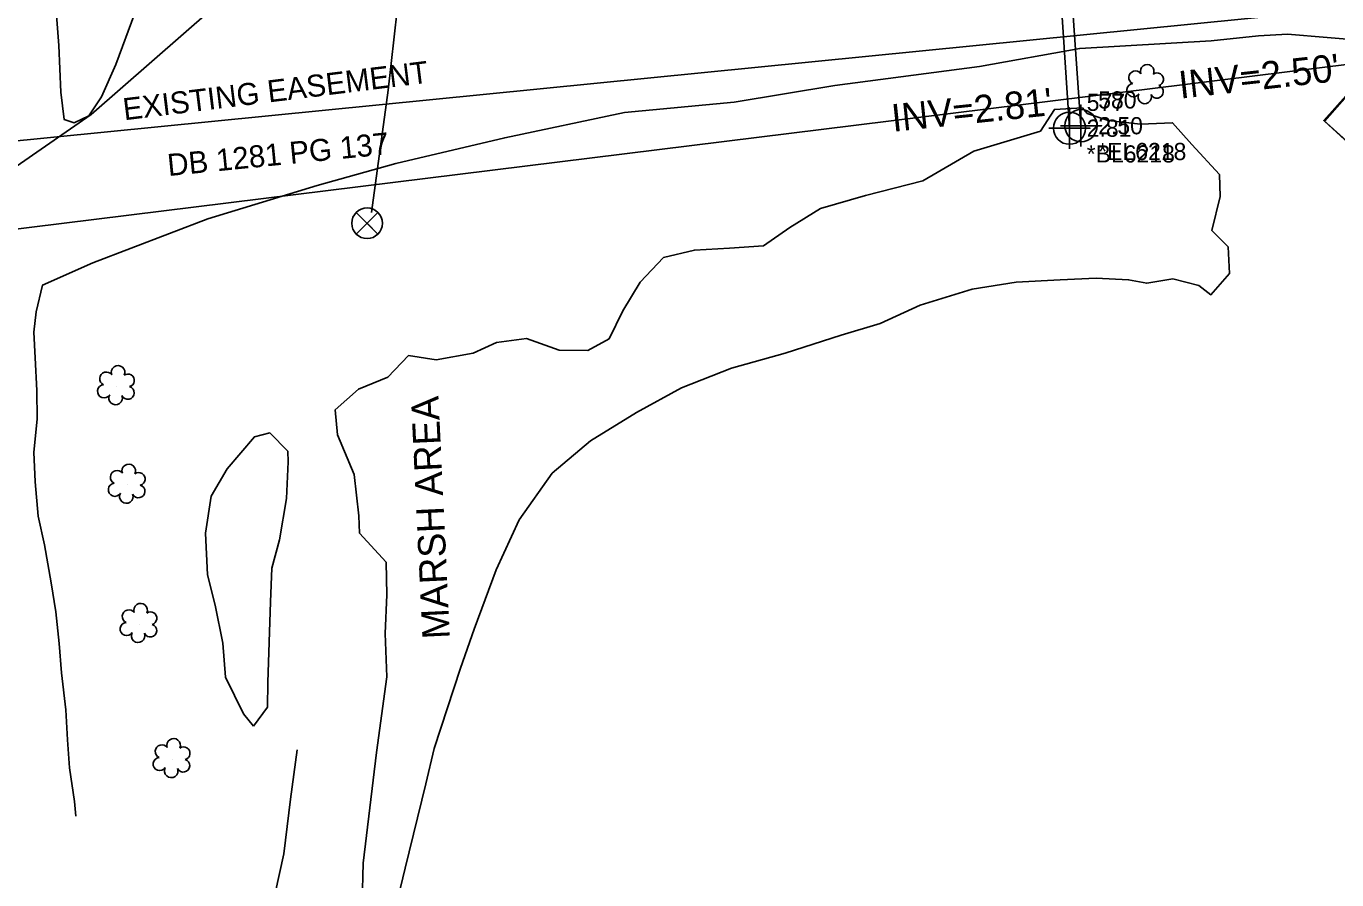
# Model space of a CAD drawing. Extents: x 3040896 to 3051146, y 687568 to 732976.
# Drawn here: x 3049678.5 to 3049869.1, y 691309.6 to 691433.7 of the extents above; entities that cross this region are included whole.
import ezdxf

# ---------------------------------------------------------------- set-up
doc = ezdxf.new("R2010")
doc.units = 0
for name, color, linetype in [('Default', 7, 'Continuous'), ('Exist Hydro Stream or Body of Water', 7, 'Continuous'), ('Exist Hydro Stream or Body of Water Text', 7, 'Continuous'), ('Exist Other Culture Area Outline', 7, 'Continuous'), ('Exist Other Culture Fence Line', 7, 'Continuous'), ('Exist Right of Way Easement Line', 7, 'Continuous'), ('Exist Right of Way Easement Line Text', 7, 'Continuous'), ('Exist Roads Soil', 7, 'Continuous'), ('Exist Structure Minor Pipes HDPE 18 Inch', 7, 'Continuous'), ('Exist Structure Minor Pipes HDPE 18 Inch Cogo Comment', 7, 'Continuous'), ('Exist Structure Minor Pipes HDPE 18 Inch Cogo Elevation', 7, 'Continuous'), ('Exist Structure Minor Pipes HDPE 18 Inch Cogo Number', 7, 'Continuous'), ('Exist Structure Minor Pipes HDPE 18 Inch Cogo Point CELL', 7, 'Continuous'), ('Exist Structure Minor Pipes HDPE 18 Inch Invert', 7, 'Continuous'), ('Exist Utilities Power UG Cable SUE', 7, 'Continuous'), ('Exist Utilities Water UG Line SUE', 7, 'Continuous'), ('Exist Utilities Water Valve CELL', 7, 'Continuous'), ('Exist Vegetation Shrub CELL', 7, 'Continuous'), ('Prop Horizontal Alignment', 7, 'Continuous')]:
    doc.layers.add(name, color=color, linetype=linetype)

msp = doc.modelspace()

# ---------------------------------------------------------------- linework, layer by layer
at = {"layer": 'Default'}
msp.add_arc((3049568.82, 691046.89), 534, 341.451, 92.5145, dxfattribs=at)
at = {"layer": 'Exist Hydro Stream or Body of Water'}
for points in [[(3049732.24, 691305.61), (3049733.63, 691311.25), (3049736.62, 691323.51), (3049737.83, 691328.66), (3049741.64, 691340.36), (3049743.66, 691346), (3049746.85, 691354.65), (3049750.21, 691361.92), (3049755.01, 691368.72), (3049760.59, 691373.38), (3049767.26, 691377.53), (3049773.79, 691381.12), (3049781.09, 691383.95), (3049788.89, 691386.16), (3049797.03, 691388.75), (3049802.71, 691390.47), (3049808.51, 691393.13), (3049816.08, 691395.45), (3049822.46, 691396.49), (3049828.9, 691396.83), (3049834.12, 691397.08), (3049838.84, 691396.82), (3049841.47, 691396.32), (3049845.29, 691396.95), (3049849.03, 691395.98), (3049850.82, 691394.65), (3049853.49, 691397.73), (3049853.31, 691401.63), (3049850.95, 691403.97), (3049852.16, 691408.92), (3049852.07, 691412.11), (3049848.03, 691416.51), (3049845.24, 691419.65), (3049840.58, 691419.44), (3049835.85, 691420.01), (3049832.82, 691420.99), (3049832.12, 691421.81), (3049828.04, 691421.61), (3049826, 691418.46), (3049816.32, 691415.51), (3049808.89, 691411.19), (3049800.56, 691409.09), (3049794.01, 691407.19), (3049789.56, 691404.42), (3049785.75, 691401.74), (3049780.79, 691401.4), (3049775.69, 691401.15), (3049771.2, 691400.08), (3049767.77, 691396.46), (3049765.25, 691392.29), (3049763.27, 691388.24), (3049760.18, 691386.54), (3049756, 691386.6), (3049751.26, 691388.27), (3049746.87, 691387.69), (3049743.51, 691386.15), (3049738.1, 691385.2), (3049734.07, 691385.81), (3049731.11, 691382.67), (3049726.83, 691380.89), (3049723.43, 691377.9), (3049723.75, 691374.28), (3049726.19, 691368.48), (3049726.86, 691362.48), (3049726.96, 691359.98), (3049730.83, 691355.76), (3049730.92, 691351.02), (3049730.68, 691345.36), (3049730.92, 691339.08), (3049729.42, 691328.05), (3049727.48, 691311.99), (3049727.33, 691306.24)], [(3049711.54, 691331.88), (3049711.54, 691331.89), (3049713.6, 691334.66), (3049713.65, 691338.26), (3049714.04, 691350), (3049714.23, 691354.87), (3049715.31, 691359), (3049716.37, 691365.01), (3049716.61, 691370.36), (3049716.52, 691371.92), (3049713.93, 691374.55), (3049711.67, 691374), (3049707.7, 691369.32), (3049705.39, 691365.34), (3049704.58, 691359.95), (3049704.86, 691353.89), (3049705.96, 691349.48), (3049707.09, 691343.96), (3049707.49, 691339.01), (3049710.1, 691333.71), (3049711.54, 691331.89)]]:
    msp.add_lwpolyline(points, dxfattribs=at)
at = {"layer": 'Exist Other Culture Area Outline'}
msp.add_lwpolyline([(3049889.44, 691413.74), (3049874.03, 691427.58), (3049867.22, 691420.01), (3049882.63, 691406.16)], close=True, dxfattribs=at)
at = {"layer": 'Exist Other Culture Fence Line'}
for points in [[(3049889.48, 691413.58), (3049882.37, 691406.13), (3049867.34, 691419.87), (3049874.18, 691427.63)], [(3049714.08, 691304.75), (3049715.98, 691313.33), (3049716.91, 691321.31), (3049717.9, 691328.47)]]:
    msp.add_lwpolyline(points, dxfattribs=at)
at = {"layer": 'Exist Right of Way Easement Line'}
for p, q in [((3049555.22, 691404.92), (3049871.81, 691436.39)), ((3049560.73, 691389.82), (3049871.31, 691428.21))]:
    msp.add_line(p, q, dxfattribs=at)
at = {"layer": 'Exist Roads Soil'}
for points in [[(3049677.22, 691520.29), (3049681.85, 691519.16), (3049684.99, 691517.47), (3049688.42, 691514.38), (3049691.77, 691509.68), (3049693.95, 691494.26), (3049696.06, 691477.11), (3049697.28, 691466.14), (3049695.99, 691442.41), (3049694.3, 691435.58), (3049691.53, 691428.12), (3049689.42, 691423.44), (3049687.61, 691420.68), (3049685.46, 691419.64), (3049684.01, 691420.12), (3049683.53, 691424.1), (3049683.21, 691430.89), (3049682.61, 691439.08), (3049681.7, 691467.75), (3049681.27, 691476.92), (3049680.41, 691485.7), (3049679.84, 691494.09), (3049679.57, 691499.57)], [(3049873.51, 691431.59), (3049861.94, 691432.52), (3049857.75, 691432.32), (3049850.86, 691431.58), (3049831.72, 691430.46), (3049817.13, 691427.85), (3049796.12, 691425.08), (3049781.45, 691422.67), (3049765.51, 691421.15), (3049748.1, 691417.47), (3049732.25, 691413.74), (3049720.81, 691410.54), (3049704.9, 691405.69), (3049688.2, 691399.3), (3049680.85, 691396.03), (3049679.95, 691392.16), (3049679.62, 691389.22), (3049679.79, 691385.49), (3049680.02, 691380.73), (3049680.07, 691376.53), (3049679.6, 691371.73), (3049679.81, 691367.46), (3049680.23, 691362.45), (3049681.17, 691358.27), (3049682.12, 691352.77), (3049682.82, 691348.52), (3049683.28, 691343.93), (3049683.64, 691339.68), (3049684.27, 691334.3), (3049684.51, 691329.93), (3049684.76, 691325.85), (3049685.51, 691320.96), (3049685.69, 691318.82)]]:
    msp.add_lwpolyline(points, dxfattribs=at)
at = {"layer": 'Exist Structure Minor Pipes HDPE 18 Inch'}
for p, q in [((3049830.24, 691418.87), (3049827.19, 691464.65)), ((3049828.63, 691464.9), (3049831.91, 691419.23))]:
    msp.add_line(p, q, dxfattribs=at)
at = {"layer": 'Exist Structure Minor Pipes HDPE 18 Inch Cogo Point CELL'}
for points in [[(3049827.24, 691418.87), (3049833.24, 691418.87), (3049830.24, 691418.87), (3049830.24, 691421.87), (3049830.24, 691415.87)], [(3049828.91, 691419.23), (3049834.91, 691419.23), (3049831.91, 691419.23), (3049831.91, 691422.23), (3049831.91, 691416.23)]]:
    msp.add_lwpolyline(points, dxfattribs=at)
for centre in [(3049830.24, 691418.87), (3049831.91, 691419.23)]:
    msp.add_circle(centre, 2.34, dxfattribs=at)
at = {"layer": 'Exist Utilities Power UG Cable SUE'}
msp.add_lwpolyline([(3049636.2, 691404.98), (3049651.49, 691404.46), (3049673.97, 691411.2), (3049687.92, 691420.88), (3049705.57, 691436.3), (3049731.33, 691445.81), (3049775.17, 691446.66), (3049786.01, 691446.41)], dxfattribs=at)
at = {"layer": 'Exist Utilities Water UG Line SUE'}
msp.add_lwpolyline([(3049728.71, 691406.62), (3049731.13, 691424.38), (3049732.45, 691436.05), (3049751.52, 691436.86), (3049796.28, 691441.1), (3049881.21, 691454.15), (3049962.23, 691465.69), (3050053.09, 691465.55), (3050102.54, 691464.69), (3050145.56, 691465.65), (3050188.31, 691463.58), (3050198.94, 691463.12)], dxfattribs=at)
at = {"layer": 'Exist Utilities Water Valve CELL'}
msp.add_lwpolyline([(3049729.65, 691406.62), (3049726.5, 691403.47), (3049728.07, 691405.04), (3049729.65, 691403.47), (3049726.5, 691406.62)], dxfattribs=at)
msp.add_circle((3049728.07, 691405.04), 2.23, dxfattribs=at)
at = {"layer": 'Exist Vegetation Shrub CELL'}
for p, q in [((3049841.31, 691425.1), (3049841.31, 691425.1)), ((3049691.62, 691381.31), (3049691.62, 691381.31)), ((3049693.18, 691366.98), (3049693.18, 691366.98)), ((3049694.9, 691346.73), (3049694.9, 691346.73)), ((3049699.7, 691327.09), (3049699.7, 691327.09))]:
    msp.add_line(p, q, dxfattribs=at)
for centre, radius, start, end in [((3049841.54, 691427.14), 0.99, 334.8391, 200.4717), ((3049839.83, 691426.23), 0.968, 35.8908, 245.4216), ((3049842.98, 691425.97), 0.929, 284.4567, 126.0861), ((3049839.51, 691424.39), 0.955, 95.1099, 327.9534), ((3049841.18, 691423.41), 0.984, 151.2797, 21.387), ((3049842.95, 691424.17), 0.937, 204.9913, 73.4601), ((3049691.85, 691383.35), 0.99, 334.8391, 200.4717), ((3049690.14, 691382.44), 0.968, 35.8908, 245.4216), ((3049693.29, 691382.18), 0.929, 284.4567, 126.0861), ((3049689.82, 691380.61), 0.955, 95.1099, 327.9534), ((3049691.49, 691379.63), 0.984, 151.2797, 21.387), ((3049693.26, 691380.38), 0.937, 204.9913, 73.4601), ((3049691.7, 691368.11), 0.968, 35.8908, 245.4216), ((3049693.41, 691369.02), 0.99, 334.8391, 200.4717), ((3049694.85, 691367.85), 0.929, 284.4567, 126.0861), ((3049691.38, 691366.28), 0.955, 95.1099, 327.9534), ((3049694.82, 691366.06), 0.937, 204.9913, 73.4601), ((3049693.05, 691365.3), 0.984, 151.2797, 21.387), ((3049695.13, 691348.77), 0.99, 334.8391, 200.4717), ((3049693.42, 691347.86), 0.968, 35.8908, 245.4216), ((3049696.57, 691347.6), 0.929, 284.4567, 126.0861), ((3049693.1, 691346.03), 0.955, 95.1099, 327.9534), ((3049696.54, 691345.8), 0.937, 204.9913, 73.4601), ((3049694.77, 691345.05), 0.984, 151.2797, 21.387), ((3049698.22, 691328.22), 0.968, 35.8908, 245.4216), ((3049699.93, 691329.13), 0.99, 334.8391, 200.4717), ((3049701.38, 691327.96), 0.929, 284.4567, 126.0861), ((3049697.9, 691326.39), 0.955, 95.1099, 327.9534), ((3049701.34, 691326.16), 0.937, 204.9913, 73.4601), ((3049699.58, 691325.41), 0.984, 151.2797, 21.387)]:
    msp.add_arc(centre, radius, start, end, dxfattribs=at)
at = {"layer": 'Prop Horizontal Alignment'}
msp.add_arc((3049568.82, 691046.89), 534, 341.451, 92.5147, dxfattribs=at)

# ---------------------------------------------------------------- texts
at = {"layer": 'Exist Hydro Stream or Body of Water Text'}
msp.add_text('MARSH AREA', height=4, rotation=92.7192, dxfattribs=at).set_placement((3049740.12, 691344.66))
at = {"layer": 'Exist Right of Way Easement Line Text'}
for s, rotation, p in [('EXISTING EASEMENT', 7.0466, (3049692.76, 691420.01)), ('DB 1281 PG 137', 5.6762, (3049699.18, 691411.9))]:
    msp.add_text(s, height=3.2, rotation=rotation, dxfattribs=at).set_placement(p)
at = {"layer": 'Exist Structure Minor Pipes HDPE 18 Inch Cogo Comment'}
for s, p in [('*BL6218', (3049832.74, 691413.88)), ('*EL6218', (3049834.41, 691414.23))]:
    msp.add_text(s, height=2.5, dxfattribs=at).set_placement(p)
at = {"layer": 'Exist Structure Minor Pipes HDPE 18 Inch Cogo Elevation'}
for s, p in [('2.81', (3049832.74, 691417.62)), ('2.50', (3049834.41, 691417.98))]:
    msp.add_text(s, height=2.5, dxfattribs=at).set_placement(p)
at = {"layer": 'Exist Structure Minor Pipes HDPE 18 Inch Cogo Number'}
for s, p in [('577', (3049832.74, 691421.38)), ('580', (3049834.41, 691421.73))]:
    msp.add_text(s, height=2.5, dxfattribs=at).set_placement(p)
at = {"layer": 'Exist Structure Minor Pipes HDPE 18 Inch Invert'}
for s, rotation, p in [("INV=2.50'", 6.3455, (3049846.35, 691423.16)), ("INV=2.81'", 5.9811, (3049804.56, 691418.34))]:
    msp.add_text(s, height=4, rotation=rotation, dxfattribs=at).set_placement(p)

doc.saveas('drawing.dxf')
